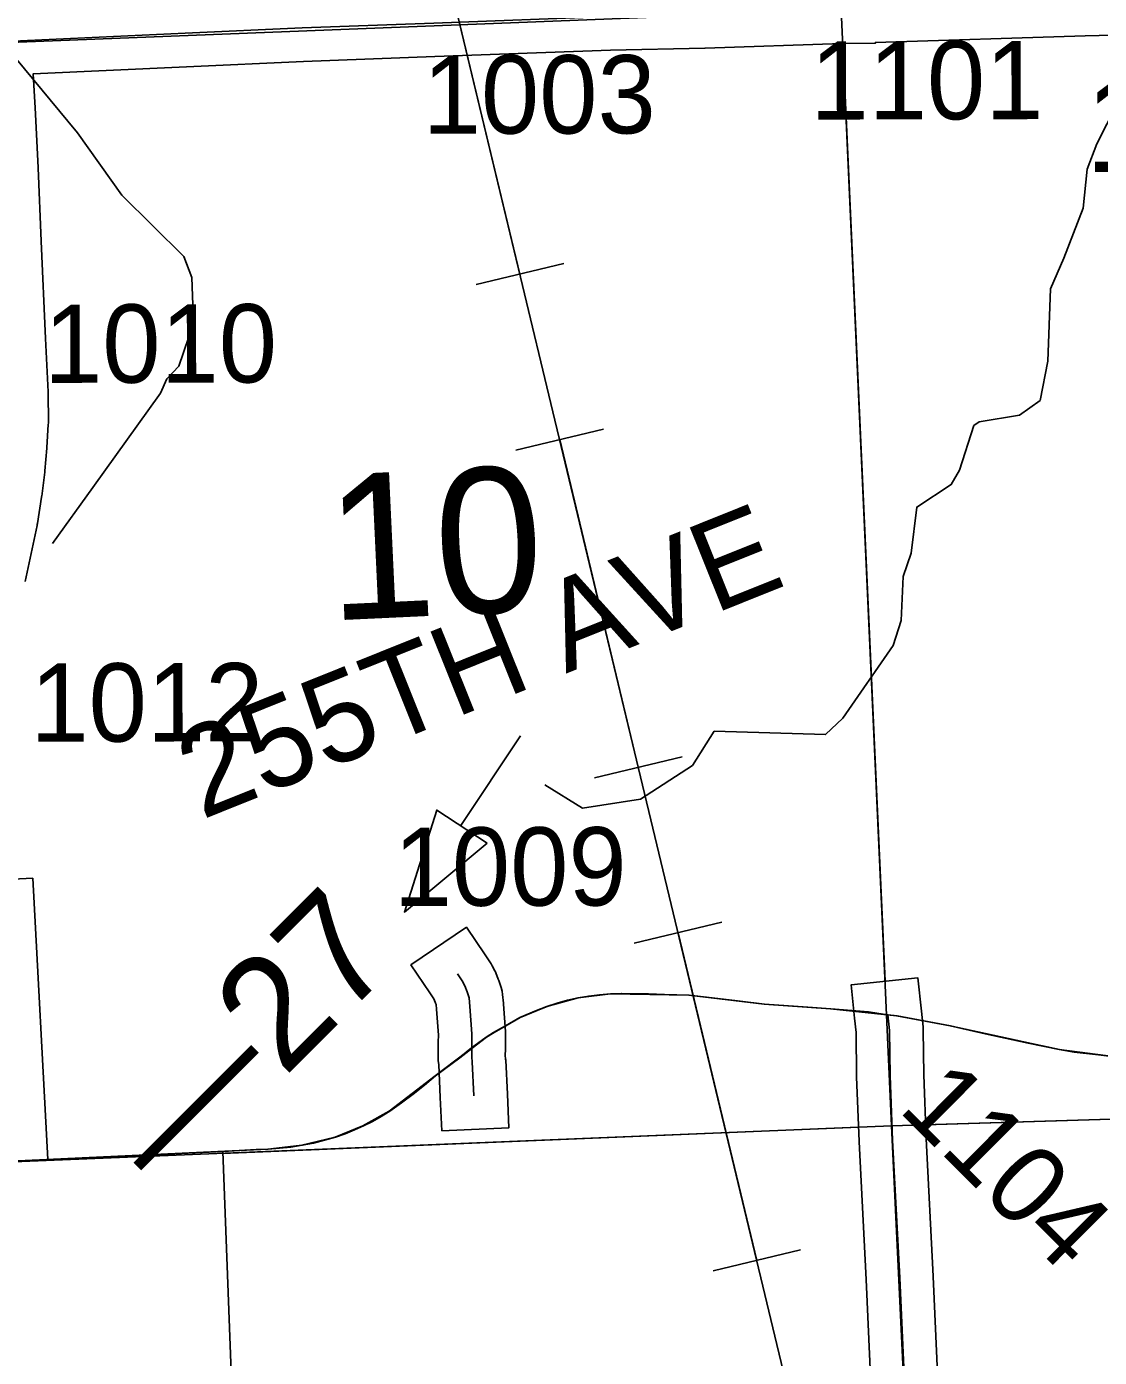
# Model space of a CAD drawing. Extents: x 128.7 to 185.5, y -21.4 to 12.6.
# Drawn here: x 149.062 to 150.021, y 2.6 to 3.79 of the extents above; entities that cross this region are included whole.
import ezdxf

# ---------------------------------------------------------------- set-up
doc = ezdxf.new("R2010")
doc.units = 0
for name, color, linetype in [('tdCoCorpBndry', 7, 'Continuous'), ('tdCoHydroRiver', 7, 'Continuous'), ('tdCoPipe', 7, 'Continuous'), ('tdCoPriCL', 7, 'Continuous'), ('tdCoPrimary', 7, 'Continuous'), ('tdCoPriNonDiv', 7, 'Continuous'), ('tdCoPriNonDivCL', 7, 'Continuous'), ('tdCoSecRdNmbr', 7, 'Continuous'), ('tdCoSecRdTxt', 7, 'Continuous'), ('tdCoSecRteBand', 7, 'Continuous'), ('tdCoSecRteCL', 7, 'Continuous'), ('tdCoSectLine', 7, 'Continuous'), ('tdCoSectLinePart', 7, 'Continuous'), ('tdCoSectNmbr', 7, 'Continuous'), ('tdCoStrucSecFHWANum', 7, 'Continuous'), ('tdCoSurfGravel', 7, 'Continuous'), ('tdStHwyPriRefPost1', 7, 'Continuous')]:
    doc.layers.add(name, color=color, linetype=linetype)

msp = doc.modelspace()

# ---------------------------------------------------------------- linework, layer by layer
at = {"layer": 'tdCoCorpBndry'}
msp.add_lwpolyline([(148.3545, 2.2508), (148.3339, 2.752), (148.3908, 2.7536), (148.5045, 2.7568), (148.5377, 2.7577), (148.5855, 2.759), (148.5765, 3.0036), (148.8197, 3.016), (149.0079, 3.0256), (149.0676, 3.0287), (149.081, 2.7772), (149.1942, 2.7823), (149.2374, 2.7846), (149.245, 2.5877)], dxfattribs=at)
at = {"layer": 'tdCoHydroRiver'}
for points in [[(149.0852, 3.3277), (149.1213, 3.3779), (149.1816, 3.462), (149.1875, 3.4749), (149.1982, 3.4863), (149.2111, 3.5246), (149.2097, 3.5656), (149.2027, 3.5843), (149.1472, 3.6392), (149.1074, 3.6947), (149.0514, 3.7623), (149.0156, 3.7926)], [(150.0364, 3.7201), (150.0187, 3.6848), (150.01, 3.6624), (150.0064, 3.6275), (149.989, 3.5827), (149.9773, 3.5555), (149.9748, 3.4907), (149.9681, 3.4557), (149.9496, 3.4425), (149.9135, 3.4365), (149.9088, 3.4332), (149.896, 3.3933), (149.8885, 3.3804), (149.8577, 3.3604), (149.8527, 3.3192), (149.8456, 3.2984), (149.8437, 3.2589), (149.8366, 3.2365), (149.7915, 3.1718), (149.7762, 3.1571), (149.6766, 3.16), (149.6571, 3.1294), (149.6108, 3.0993), (149.559, 3.0913), (149.5251, 3.1122)]]:
    msp.add_lwpolyline(points, dxfattribs=at)
at = {"layer": 'tdCoPipe'}
for p, q in [((149.5421, 3.5779), (149.4639, 3.5591)), ((149.5777, 3.43), (149.4993, 3.4112)), ((149.648, 3.1373), (149.5697, 3.1185)), ((149.6835, 2.9894), (149.6051, 2.9705)), ((149.7538, 2.6966), (149.6756, 2.6778))]:
    msp.add_line(p, q, dxfattribs=at)
for points in [[(153.2907, -13.3487), (153.1504, -13.0403), (153.08, -11.9742), (153.9221, -10.7441), (153.8422, -9.1961), (152.4885, -6.1792), (152.255, -4.5804), (152.0586, -4.5041), (150.9187, -1.6917), (149.9982, 2.3236), (149.759, 2.5022), (149.1601, 4.9961)], [(149.503, 3.5685), (149.4326, 3.8613)], [(149.6088, 3.1278), (149.5385, 3.4206)], [(149.7146, 2.6872), (149.6443, 2.98)]]:
    msp.add_lwpolyline(points, dxfattribs=at)
at = {"layer": 'tdCoPriCL'}
msp.add_lwpolyline([(150.0703, 2.8646), (150.0202, 2.8708), (149.985, 2.8757), (149.9571, 2.8814), (149.8875, 2.8967), (149.8397, 2.9056), (149.8316, 2.9067), (149.8141, 2.9093), (149.7805, 2.912), (149.76, 2.9135), (149.7213, 2.9162), (149.6972, 2.9191), (149.6745, 2.9218), (149.6538, 2.9241), (149.6318, 2.9248), (149.6175, 2.9253), (149.6032, 2.9255), (149.5838, 2.9254), (149.5645, 2.9234), (149.555, 2.9217), (149.5362, 2.917), (149.5269, 2.914), (149.5028, 2.9041), (149.49, 2.8969), (149.4794, 2.8908), (149.4728, 2.8866), (149.4598, 2.8771), (149.4488, 2.8683), (149.4271, 2.8521), (149.4172, 2.8438), (149.407, 2.8358), (149.3967, 2.828), (149.3862, 2.8205), (149.3786, 2.8158), (149.3707, 2.8114), (149.3627, 2.8074), (149.3546, 2.8037), (149.3463, 2.8003), (149.3379, 2.7973), (149.328, 2.7945), (149.3181, 2.792), (149.308, 2.79), (149.2979, 2.7884), (149.2878, 2.7873), (149.2776, 2.7865), (149.2673, 2.7862), (149.237, 2.7846), (149.1938, 2.7823), (149.0805, 2.7772), (149.0508, 2.7759)], dxfattribs=at)
at = {"layer": 'tdCoPrimary'}
msp.add_line((149.1936, 2.7822), (149.0813, 2.7772), dxfattribs=at)
msp.add_line((149.1936, 2.7822), (149.0813, 2.7772), dxfattribs=at)
for points in [[(150.0462, 2.8678), (150.0206, 2.8708), (149.9986, 2.8733), (149.9853, 2.8757), (149.97, 2.8789), (149.9575, 2.8814), (149.9192, 2.8895), (149.8879, 2.8967), (149.8401, 2.9056), (149.8319, 2.9067), (149.8238, 2.9078), (149.8144, 2.9093), (149.7809, 2.912), (149.7604, 2.9135), (149.7217, 2.9162), (149.6975, 2.9191), (149.6749, 2.9218), (149.6541, 2.9241), (149.6322, 2.9248), (149.6179, 2.9253), (149.6036, 2.9255), (149.5939, 2.9257), (149.5842, 2.9254), (149.5745, 2.9246), (149.5649, 2.9234), (149.5553, 2.9217), (149.5459, 2.9196), (149.5365, 2.917), (149.5273, 2.914), (149.5183, 2.9105), (149.5032, 2.9041), (149.4904, 2.8969), (149.4798, 2.8908), (149.4731, 2.8866), (149.4604, 2.8769), (149.46, 2.8765), (149.4492, 2.8683), (149.4275, 2.8521), (149.4176, 2.8438), (149.4074, 2.8358), (149.3971, 2.828), (149.3866, 2.8205), (149.3789, 2.8158), (149.3711, 2.8114), (149.3631, 2.8074), (149.355, 2.8037), (149.3467, 2.8003), (149.3382, 2.7973), (149.3284, 2.7945), (149.3185, 2.792), (149.3084, 2.79), (149.2983, 2.7884), (149.2881, 2.7873), (149.2779, 2.7865), (149.2677, 2.7862), (149.2374, 2.7846), (149.1942, 2.7823), (149.1936, 2.7822), (149.0813, 2.7772), (149.081, 2.7772), (149.0809, 2.7772), (149.0512, 2.7759)], [(149.8319, 2.9067), (149.8319, 2.9067), (149.8238, 2.9078), (149.8144, 2.9093), (149.7809, 2.912), (149.7604, 2.9135), (149.7217, 2.9162), (149.6975, 2.9191), (149.6749, 2.9218), (149.6541, 2.9241), (149.6322, 2.9248), (149.6179, 2.9253), (149.6036, 2.9255), (149.5939, 2.9257), (149.5842, 2.9254), (149.5745, 2.9246), (149.5649, 2.9234), (149.5553, 2.9217), (149.5459, 2.9196), (149.5365, 2.917), (149.5273, 2.914), (149.5183, 2.9105), (149.5032, 2.9041), (149.4904, 2.8969), (149.4798, 2.8908), (149.4731, 2.8866), (149.4604, 2.8769)], [(149.8319, 2.9067), (149.8319, 2.9067), (149.8238, 2.9078), (149.8144, 2.9093), (149.7809, 2.912), (149.7604, 2.9135), (149.7217, 2.9162), (149.6975, 2.9191), (149.6749, 2.9218), (149.6541, 2.9241), (149.6322, 2.9248), (149.6179, 2.9253), (149.6036, 2.9255), (149.5939, 2.9257), (149.5842, 2.9254), (149.5745, 2.9246), (149.5649, 2.9234), (149.5553, 2.9217), (149.5459, 2.9196), (149.5365, 2.917), (149.5273, 2.914), (149.5183, 2.9105), (149.5032, 2.9041), (149.4904, 2.8969), (149.4798, 2.8908), (149.4731, 2.8866), (149.4604, 2.8769)], [(150.2036, 2.7893), (150.1954, 2.799), (150.1816, 2.8138), (150.1752, 2.8195), (150.171, 2.823), (150.1609, 2.8313), (150.1434, 2.8422), (150.1281, 2.8493), (150.1099, 2.8565), (150.0924, 2.8609), (150.0707, 2.8646), (150.0462, 2.8678), (150.0206, 2.8708), (149.9986, 2.8733), (149.9853, 2.8757), (149.97, 2.8789), (149.9575, 2.8814), (149.9192, 2.8895), (149.8879, 2.8967), (149.8401, 2.9056), (149.8319, 2.9067)], [(150.2036, 2.7893), (150.1954, 2.799), (150.1816, 2.8138), (150.1752, 2.8195), (150.171, 2.823), (150.1609, 2.8313), (150.1434, 2.8422), (150.1281, 2.8493), (150.1099, 2.8565), (150.0924, 2.8609), (150.0707, 2.8646), (150.0462, 2.8678), (150.0206, 2.8708), (149.9986, 2.8733), (149.9853, 2.8757), (149.97, 2.8789), (149.9575, 2.8814), (149.9192, 2.8895), (149.8879, 2.8967), (149.8401, 2.9056), (149.8319, 2.9067)], [(149.4604, 2.8769), (149.46, 2.8765), (149.4492, 2.8683), (149.4275, 2.8521), (149.4176, 2.8438), (149.4074, 2.8358), (149.3971, 2.828), (149.3866, 2.8205), (149.3789, 2.8158), (149.3711, 2.8114), (149.3631, 2.8074), (149.355, 2.8037), (149.3467, 2.8003), (149.3382, 2.7973), (149.3284, 2.7945), (149.3185, 2.792), (149.3084, 2.79), (149.2983, 2.7884), (149.2881, 2.7873), (149.2779, 2.7865), (149.2677, 2.7862), (149.2374, 2.7846)], [(149.4604, 2.8769), (149.46, 2.8765), (149.4492, 2.8683), (149.4275, 2.8521), (149.4176, 2.8438), (149.4074, 2.8358), (149.3971, 2.828), (149.3866, 2.8205), (149.3789, 2.8158), (149.3711, 2.8114), (149.3631, 2.8074), (149.355, 2.8037), (149.3467, 2.8003), (149.3382, 2.7973), (149.3284, 2.7945), (149.3185, 2.792), (149.3084, 2.79), (149.2983, 2.7884), (149.2881, 2.7873), (149.2779, 2.7865), (149.2677, 2.7862), (149.2374, 2.7846)], [(149.2374, 2.7846), (149.2374, 2.7846), (149.1942, 2.7823), (149.1936, 2.7822)], [(149.2374, 2.7846), (149.2374, 2.7846), (149.1942, 2.7823), (149.1936, 2.7822)], [(149.0809, 2.7772), (149.0512, 2.7759), (149.0397, 2.7753)], [(149.0809, 2.7772), (149.0512, 2.7759), (149.0397, 2.7753)], [(149.0813, 2.7772), (149.081, 2.7772), (149.0809, 2.7772)], [(149.0813, 2.7772), (149.081, 2.7772), (149.0809, 2.7772)]]:
    msp.add_lwpolyline(points, dxfattribs=at)
at = {"layer": 'tdCoPriNonDiv'}
msp.add_lwpolyline([(147.3019, 2.7165), (147.8578, 2.7379), (148.025, 2.7419), (148.095, 2.7456), (148.225, 2.7489), (148.8688, 2.7675), (149.2776, 2.7865), (149.308, 2.79), (149.3379, 2.7973), (149.3627, 2.8074), (149.3862, 2.8205), (149.4271, 2.8521), (149.4728, 2.8866), (149.5028, 2.9041), (149.5269, 2.914), (149.555, 2.9217), (149.5838, 2.9254), (149.6538, 2.9241), (149.7213, 2.9162), (149.7805, 2.912), (149.8397, 2.9056), (149.8875, 2.8967), (149.985, 2.8757), (150.0703, 2.8646)], dxfattribs=at)
at = {"layer": 'tdCoPriNonDivCL'}
msp.add_lwpolyline([(150.0459, 2.8678), (150.0202, 2.8708), (149.9983, 2.8733), (149.985, 2.8757), (149.9697, 2.8789), (149.9571, 2.8814), (149.9189, 2.8895), (149.8875, 2.8967), (149.8397, 2.9056), (149.8316, 2.9067), (149.8316, 2.9067), (149.8234, 2.9078), (149.8141, 2.9093), (149.7805, 2.912), (149.76, 2.9135), (149.7213, 2.9162), (149.6972, 2.9191), (149.6745, 2.9218), (149.6538, 2.9241), (149.6318, 2.9248), (149.6175, 2.9253), (149.6032, 2.9255), (149.5935, 2.9257), (149.5838, 2.9254), (149.5741, 2.9246), (149.5645, 2.9234), (149.555, 2.9217), (149.5455, 2.9196), (149.5362, 2.917), (149.5269, 2.914), (149.5179, 2.9105), (149.5028, 2.9041), (149.49, 2.8969), (149.4794, 2.8908), (149.4728, 2.8866), (149.46, 2.8769), (149.4596, 2.8765), (149.4488, 2.8683), (149.4271, 2.8521), (149.4172, 2.8438), (149.407, 2.8358), (149.3967, 2.828), (149.3862, 2.8205), (149.3786, 2.8158), (149.3707, 2.8114), (149.3627, 2.8074), (149.3546, 2.8037), (149.3463, 2.8003), (149.3379, 2.7973), (149.328, 2.7945), (149.3181, 2.792), (149.308, 2.79), (149.2979, 2.7884), (149.2878, 2.7873), (149.2776, 2.7865), (149.2673, 2.7862), (149.2673, 2.7862), (149.237, 2.7846), (149.237, 2.7846), (149.1938, 2.7823), (149.0806, 2.7772), (149.0805, 2.7772), (149.0508, 2.7759)], dxfattribs=at)
msp.add_lwpolyline([(150.0459, 2.8678), (150.0202, 2.8708), (149.9983, 2.8733), (149.985, 2.8757), (149.9697, 2.8789), (149.9571, 2.8814), (149.9189, 2.8895), (149.8875, 2.8967), (149.8397, 2.9056), (149.8316, 2.9067), (149.8316, 2.9067), (149.8234, 2.9078), (149.8141, 2.9093), (149.7805, 2.912), (149.76, 2.9135), (149.7213, 2.9162), (149.6972, 2.9191), (149.6745, 2.9218), (149.6538, 2.9241), (149.6318, 2.9248), (149.6175, 2.9253), (149.6032, 2.9255), (149.5935, 2.9257), (149.5838, 2.9254), (149.5741, 2.9246), (149.5645, 2.9234), (149.555, 2.9217), (149.5455, 2.9196), (149.5362, 2.917), (149.5269, 2.914), (149.5179, 2.9105), (149.5028, 2.9041), (149.49, 2.8969), (149.4794, 2.8908), (149.4728, 2.8866), (149.46, 2.8769), (149.4596, 2.8765), (149.4488, 2.8683), (149.4271, 2.8521), (149.4172, 2.8438), (149.407, 2.8358), (149.3967, 2.828), (149.3862, 2.8205), (149.3786, 2.8158), (149.3707, 2.8114), (149.3627, 2.8074), (149.3546, 2.8037), (149.3463, 2.8003), (149.3379, 2.7973), (149.328, 2.7945), (149.3181, 2.792), (149.308, 2.79), (149.2979, 2.7884), (149.2878, 2.7873), (149.2776, 2.7865), (149.2673, 2.7862), (149.2673, 2.7862), (149.237, 2.7846), (149.237, 2.7846), (149.1938, 2.7823), (149.0806, 2.7772), (149.0805, 2.7772), (149.0508, 2.7759)], dxfattribs=at)
at = {"layer": 'tdCoSecRdTxt'}
msp.add_line((149.5036, 3.1558), (149.4503, 3.0758), dxfattribs=at)
msp.add_lwpolyline([(149.4737, 3.0601), (149.3997, 2.9984), (149.4286, 3.0896)], close=True, dxfattribs=at)
at = {"layer": 'tdCoSecRteBand'}
for points in [[(150.1208, 3.7842), (150.0082, 3.7814), (149.8207, 3.7756), (149.8207, 3.7748), (149.7911, 3.7746), (149.6686, 3.7704), (149.6684, 3.7704), (149.6682, 3.7703), (149.5839, 3.7686), (149.427, 3.763), (149.3095, 3.7585), (149.2051, 3.7538), (149.068, 3.7475), (149.0696, 3.717), (149.0696, 3.717), (149.0696, 3.717), (149.0723, 3.6639), (149.0723, 3.6638), (149.0723, 3.6636), (149.075, 3.5981), (149.079, 3.5111), (149.0812, 3.4633), (149.0812, 3.4627), (149.0812, 3.4622), (149.0815, 3.4363), (149.0815, 3.4353), (149.0814, 3.4342), (149.0802, 3.4137), (149.0802, 3.4134), (149.0801, 3.413), (149.0784, 3.3928), (149.0783, 3.3922), (149.0783, 3.3916), (149.0756, 3.3701), (149.0755, 3.3697), (149.0754, 3.3692), (149.0717, 3.3456), (149.0716, 3.3448), (149.0714, 3.344), (149.0608, 3.2937)], [(149.4333, 2.8028), (149.4318, 2.8328), (149.4304, 2.8622), (149.43, 2.8655), (149.4298, 2.8673), (149.4299, 2.8691), (149.43, 2.8769), (149.43, 2.8826), (149.4301, 2.8884), (149.4284, 2.9116), (149.428, 2.9157), (149.4276, 2.9169), (149.4263, 2.9202), (149.4255, 2.9218), (149.4224, 2.9263), (149.4056, 2.9512), (149.4552, 2.9849), (149.472, 2.9601), (149.4762, 2.9539), (149.4774, 2.9523), (149.4783, 2.9505), (149.4805, 2.946), (149.481, 2.945), (149.4814, 2.944), (149.4836, 2.9385), (149.4841, 2.9374), (149.4845, 2.9363), (149.4862, 2.9309), (149.4871, 2.9278), (149.4875, 2.9247), (149.4882, 2.917), (149.4882, 2.9166), (149.4883, 2.9162), (149.49, 2.8916), (149.4901, 2.8905), (149.4901, 2.8894), (149.49, 2.8823), (149.49, 2.8821), (149.49, 2.882), (149.49, 2.8762), (149.49, 2.8762), (149.49, 2.8761), (149.4899, 2.87), (149.4901, 2.8677), (149.4902, 2.8669), (149.4903, 2.866), (149.4918, 2.8357), (149.4932, 2.8057), (149.4333, 2.8028)], [(149.8182, 2.5434), (149.8125, 2.67), (149.8061, 2.793), (149.8061, 2.7932), (149.8061, 2.7934), (149.8039, 2.8511), (149.8039, 2.8515), (149.8039, 2.8519), (149.8034, 2.8909), (149.8021, 2.9035), (149.799, 2.9334), (149.8586, 2.9397), (149.8618, 2.9098), (149.8633, 2.8958), (149.8634, 2.8944), (149.8634, 2.893), (149.8639, 2.853), (149.866, 2.7959), (149.8724, 2.673), (149.8724, 2.6729), (149.8724, 2.6728), (149.8781, 2.5461)]]:
    msp.add_lwpolyline(points, dxfattribs=at)
at = {"layer": 'tdCoSecRteCL'}
for points in [[(149.0364, 3.776), (149.0501, 3.7767), (149.2037, 3.7838), (149.3083, 3.7885), (149.4259, 3.7929), (149.583, 3.7986), (149.6676, 3.8003), (149.7905, 3.8046)], [(149.4618, 2.8342), (149.4603, 2.8646), (149.4599, 2.8687), (149.46, 2.8765), (149.46, 2.8824), (149.4601, 2.8895), (149.4583, 2.9141), (149.4576, 2.9218), (149.4559, 2.9272), (149.4536, 2.9326), (149.4514, 2.9371), (149.4472, 2.9432)], [(149.8835, 1.7983), (149.8812, 1.8421), (149.877, 1.9487), (149.8703, 2.0564), (149.8654, 2.1681), (149.8587, 2.305), (149.8533, 2.4204), (149.8481, 2.5447), (149.8425, 2.6715), (149.8361, 2.7945), (149.8339, 2.8522), (149.8334, 2.8927), (149.8319, 2.9067)]]:
    msp.add_lwpolyline(points, dxfattribs=at)
at = {"layer": 'tdCoSectLine'}
for points in [[(148.7815, 3.7652), (149.7901, 3.8046)], [(149.7901, 3.8046), (149.8352, 2.8073)], [(149.8352, 2.8073), (150.8242, 2.8376)], [(148.8323, 2.7663), (149.8352, 2.8073)], [(149.8352, 2.8073), (149.8831, 1.7983)]]:
    msp.add_lwpolyline(points, dxfattribs=at)
at = {"layer": 'tdCoSectLinePart'}
for points in [[(149.7915, 3.7747), (149.8294, 2.9366)], [(149.8653, 2.8083), (150.7942, 2.8366)], [(149.2371, 2.7828), (149.8054, 2.8061)]]:
    msp.add_lwpolyline(points, dxfattribs=at)
at = {"layer": 'tdCoSurfGravel'}
for points in [[(147.7924, 3.7404), (147.928, 3.7449), (148.0284, 3.7471), (148.0601, 3.748), (148.0982, 3.749), (148.3105, 3.7542), (148.4134, 3.756), (148.5391, 3.7587), (148.7103, 3.7631), (148.8829, 3.7683), (149.0364, 3.776), (149.0501, 3.7767), (149.2037, 3.7838), (149.3083, 3.7885), (149.4259, 3.7929), (149.583, 3.7986), (149.6676, 3.8003), (149.7905, 3.8046), (149.8106, 3.8053), (150.0074, 3.8114), (150.1201, 3.8141)], [(149.4618, 2.8342), (149.4603, 2.8646), (149.4599, 2.8687), (149.46, 2.8765), (149.46, 2.8824), (149.4601, 2.8895), (149.4583, 2.9141), (149.4576, 2.9218), (149.4559, 2.9272), (149.4536, 2.9326), (149.4514, 2.9371), (149.4472, 2.9432)], [(149.931, 0.7932), (149.9293, 0.8264), (149.9243, 0.9442), (149.9189, 1.068), (149.913, 1.1975), (149.9071, 1.3294), (149.9012, 1.4722), (149.8935, 1.6017), (149.8874, 1.7243), (149.8835, 1.7983), (149.8812, 1.8421), (149.877, 1.9487), (149.8703, 2.0564), (149.8654, 2.1681), (149.8587, 2.305), (149.8533, 2.4204), (149.8481, 2.5447), (149.8425, 2.6715), (149.8361, 2.7945), (149.8339, 2.8522), (149.8334, 2.8927), (149.8319, 2.9067)]]:
    msp.add_lwpolyline(points, dxfattribs=at)

# ---------------------------------------------------------------- texts
at = {"layer": 'tdCoSecRdNmbr'}
for s, rotation, p in [('1101', 0.114, (149.7627, 3.7066)), ('1003', 0.1137, (149.4162, 3.6939)), ('1010', 0.1134, (149.0777, 3.4713)), ('1012', 0.1134, (149.0655, 3.1506)), ('1009', 0.1137, (149.3902, 3.0039)), ('1104', 315.1134, (149.84, 2.8217))]:
    msp.add_text(s, height=0.07, rotation=rotation, dxfattribs=at).set_placement(p)
at = {"layer": 'tdCoSecRdTxt'}
msp.add_text('255TH AVE', height=0.08, rotation=21.8797, dxfattribs=at).set_placement((149.2185, 3.0807))
at = {"layer": 'tdCoSectNmbr'}
msp.add_text('10', height=0.13, rotation=2.6659, dxfattribs=at).set_placement((149.333, 3.2589))
at = {"layer": 'tdCoStrucSecFHWANum'}
msp.add_text('125040', height=0.085, dxfattribs=at).set_placement((150.0082, 3.6598))
at = {"layer": 'tdStHwyPriRefPost1'}
msp.add_text('‒‒27', height=0.1, rotation=45, dxfattribs=at).set_placement((149.1872, 2.745))

doc.saveas('drawing.dxf')
